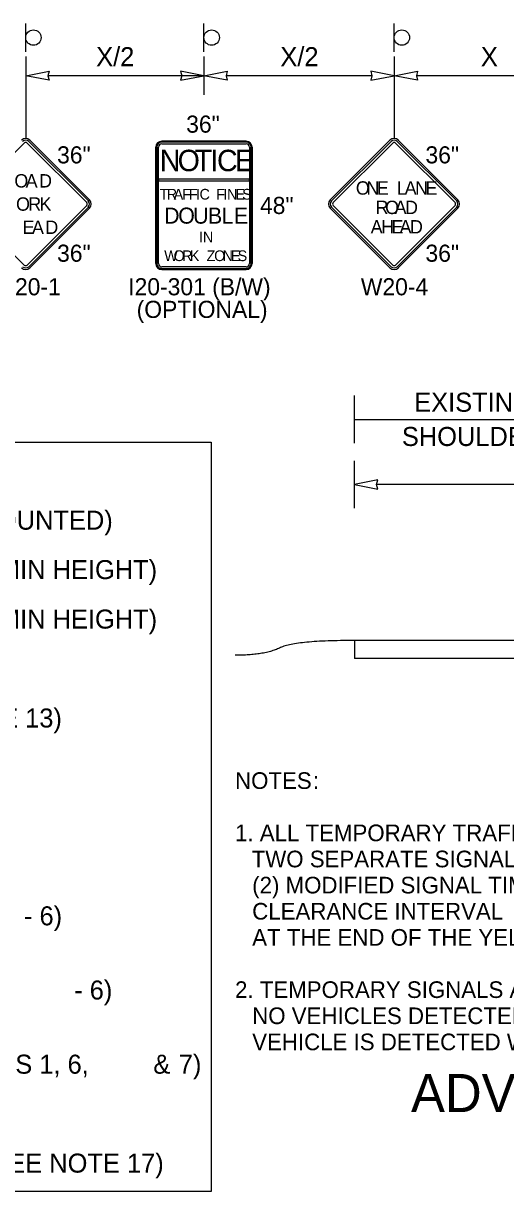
# Model space of a CAD drawing. Extents: x 99982 to 100176, y 99905 to 100011.
# Drawn here: x 100003.348 to 100005.377, y 100001.226 to 100006.139 of the extents above; entities that cross this region are included whole.
import ezdxf

# ---------------------------------------------------------------- set-up
doc = ezdxf.new("R2010")
doc.units = 0
for name, color, linetype in [('SH_DE_DetailHeading1Text', 7, 'Continuous'), ('SH_GI_GeneralNotesBodyText', 7, 'Continuous'), ('TR_SN_ConstructionSigns', 7, 'Continuous'), ('TR_WZ_Sign', 7, 'Continuous'), ('TR_WZ_WorkZoneDetails', 7, 'Continuous'), ('TR_WZ_WorkZoneTextCurrent', 7, 'Continuous')]:
    doc.layers.add(name, color=color, linetype=linetype)

msp = doc.modelspace()

# ---------------------------------------------------------------- linework, layer by layer
at = {"layer": 'TR_SN_ConstructionSigns'}
for p, q in [((100003.101, 100005.3855), (100003.3516, 100005.636)), ((100003.3635, 100005.636), (100003.6141, 100005.3855)), ((100003.6211, 100005.3924), (100003.3705, 100005.643)), ((100003.626, 100005.3974), (100003.3754, 100005.648)), ((100003.9304, 100005.6436), (100004.2847, 100005.6436)), ((100004.2847, 100005.6436), (100003.9304, 100005.6436)), ((100004.2847, 100005.6436), (100003.9304, 100005.6436)), ((100004.2847, 100005.6394), (100003.9304, 100005.6394)), ((100004.8897, 100005.648), (100004.6391, 100005.3974)), ((100004.8946, 100005.643), (100004.644, 100005.3924)), ((100004.651, 100005.3855), (100004.9016, 100005.636)), ((100004.9135, 100005.636), (100005.1641, 100005.3855)), ((100005.1711, 100005.3924), (100004.9205, 100005.643)), ((100005.176, 100005.3974), (100004.9254, 100005.648)), ((100003.9051, 100005.1289), (100003.9051, 100005.6183)), ((100003.9051, 100005.6183), (100003.9051, 100005.1289)), ((100003.9051, 100005.6183), (100003.9051, 100005.1289)), ((100003.9093, 100005.6183), (100003.9093, 100005.1289)), ((100003.9163, 100005.484), (100003.9163, 100005.6183)), ((100003.9304, 100005.6323), (100004.2847, 100005.6323)), ((100004.2988, 100005.6183), (100004.2988, 100005.484)), ((100004.3058, 100005.1289), (100004.3058, 100005.6183)), ((100004.3101, 100005.6183), (100004.3101, 100005.1289)), ((100004.3101, 100005.1289), (100004.3101, 100005.6183)), ((100004.3101, 100005.1289), (100004.3101, 100005.6183)), ((100003.9163, 100005.484), (100003.9163, 100005.484)), ((100004.2988, 100005.484), (100003.9163, 100005.484)), ((100003.9163, 100005.484), (100003.9163, 100005.477)), ((100003.9163, 100005.477), (100003.9163, 100005.484)), ((100003.9163, 100005.477), (100004.2988, 100005.477)), ((100003.9163, 100005.1289), (100003.9163, 100005.477)), ((100004.2988, 100005.477), (100004.2988, 100005.484)), ((100004.2988, 100005.484), (100004.2988, 100005.477)), ((100004.2988, 100005.477), (100004.2988, 100005.1289)), ((100003.3516, 100005.1229), (100003.101, 100005.3735)), ((100003.6141, 100005.3735), (100003.3635, 100005.1229)), ((100003.3705, 100005.116), (100003.6211, 100005.3666)), ((100003.3754, 100005.111), (100003.626, 100005.3616)), ((100004.6391, 100005.3616), (100004.8897, 100005.111)), ((100004.644, 100005.3666), (100004.8946, 100005.116)), ((100004.9016, 100005.1229), (100004.651, 100005.3735)), ((100005.1641, 100005.3735), (100004.9135, 100005.1229)), ((100004.9205, 100005.116), (100005.1711, 100005.3666)), ((100004.9254, 100005.111), (100005.176, 100005.3616)), ((100004.2847, 100005.1148), (100003.9304, 100005.1148)), ((100003.9304, 100005.1078), (100004.2847, 100005.1078)), ((100004.2847, 100005.1036), (100003.9304, 100005.1036)), ((100003.9304, 100005.1036), (100004.2847, 100005.1036)), ((100003.9304, 100005.1036), (100004.2847, 100005.1036))]:
    msp.add_line(p, q, dxfattribs=at)
for centre, radius, start, end in [((100003.3576, 100005.6301), 0.0253, 45, 135), ((100003.3576, 100005.6301), 0.0183, 45, 135), ((100003.3576, 100005.6301), 0.00844, 45, 135), ((100003.9304, 100005.6183), 0.0253, 90, 180), ((100003.9304, 100005.6183), 0.0253, 90, 180), ((100003.9304, 100005.6183), 0.0253, 90, 180), ((100003.9304, 100005.6183), 0.0211, 90, 180), ((100004.2847, 100005.6183), 0.0253, 0, 90), ((100004.2847, 100005.6183), 0.0253, 0, 90), ((100004.2847, 100005.6183), 0.0253, 0, 90), ((100004.2847, 100005.6183), 0.0211, 0, 90), ((100004.9076, 100005.6301), 0.0253, 45, 135), ((100004.9076, 100005.6301), 0.0183, 45, 135), ((100004.9076, 100005.6301), 0.00844, 45, 135), ((100003.9304, 100005.6183), 0.0141, 90, 180), ((100004.2847, 100005.6183), 0.0141, 0, 90), ((100003.6081, 100005.3795), 0.0183, 315, 45), ((100003.6081, 100005.3795), 0.0253, 315, 45), ((100004.657, 100005.3795), 0.0253, 135, 225), ((100004.657, 100005.3795), 0.0183, 135, 225), ((100005.1581, 100005.3795), 0.0183, 315, 45), ((100005.1581, 100005.3795), 0.0253, 315, 45), ((100003.6081, 100005.3795), 0.00844, 315, 45), ((100004.657, 100005.3795), 0.00844, 135, 225), ((100005.1581, 100005.3795), 0.00844, 315, 45), ((100003.3576, 100005.1289), 0.0253, 225, 315), ((100003.3576, 100005.1289), 0.0183, 225, 315), ((100003.3576, 100005.1289), 0.00844, 225, 315), ((100003.9304, 100005.1289), 0.0253, 180, 270), ((100003.9304, 100005.1289), 0.0253, 180, 270), ((100003.9304, 100005.1289), 0.0253, 180, 270), ((100003.9304, 100005.1289), 0.0211, 180, 270), ((100003.9304, 100005.1289), 0.0141, 180, 270), ((100004.2847, 100005.1289), 0.0253, 270, 0), ((100004.2847, 100005.1289), 0.0253, 270, 0), ((100004.2847, 100005.1289), 0.0211, 270, 0), ((100004.2847, 100005.1289), 0.0141, 270, 0), ((100004.2847, 100005.1289), 0.0253, 270, 0), ((100004.9076, 100005.1289), 0.0253, 225, 315), ((100004.9076, 100005.1289), 0.0183, 225, 315), ((100004.9076, 100005.1289), 0.00844, 225, 315)]:
    msp.add_arc(centre, radius, start, end, dxfattribs=at)
at = {"layer": 'TR_WZ_Sign'}
for p, q in [((100003.3576, 100006.0193), (100003.3576, 100006.1393)), ((100004.1076, 100006.0193), (100004.1076, 100006.1393)), ((100004.9076, 100006.0193), (100004.9076, 100006.1393))]:
    msp.add_line(p, q, dxfattribs=at)
for centre in [(100003.39, 100006.0794), (100003.39, 100006.0794), (100004.14, 100006.0794), (100004.14, 100006.0794), (100004.94, 100006.0794), (100004.94, 100006.0794)]:
    msp.add_circle(centre, 0.0324, dxfattribs=at)
at = {"layer": 'TR_WZ_WorkZoneDetails'}
for p, q in [((100003.3576, 100005.9993), (100003.3576, 100005.6554)), ((100004.1076, 100005.9993), (100004.1076, 100005.8393)), ((100004.9076, 100005.9993), (100004.9076, 100005.6554)), ((100004.1076, 100005.9193), (100003.4513, 100005.9193)), ((100004.8138, 100005.9193), (100004.2013, 100005.9193)), ((100005.6138, 100005.9193), (100005.0013, 100005.9193)), ((100004.7405, 100004.3739), (100004.7405, 100004.5739)), ((100004.7405, 100004.4739), (100005.7405, 100004.4739)), ((100004.7405, 100004.0999), (100004.7405, 100004.2999)), ((100007.5468, 100004.1999), (100004.8342, 100004.1999)), ((100004.7405, 100003.5438), (100004.7405, 100003.4688)), ((100009.1405, 100003.5438), (100004.7405, 100003.5438)), ((100009.1405, 100003.4688), (100004.7405, 100003.4688))]:
    msp.add_line(p, q, dxfattribs=at)
for points in [[(100003.3576, 100005.9193), (100003.4558, 100005.9386), (100003.4513, 100005.9193), (100003.4558, 100005.9)], [(100004.1076, 100005.9193), (100004.0093, 100005.9386), (100004.0138, 100005.9193), (100004.0093, 100005.9)], [(100004.1076, 100005.9193), (100004.2058, 100005.9386), (100004.2013, 100005.9193), (100004.2058, 100005.9)], [(100004.9076, 100005.9193), (100004.8093, 100005.9386), (100004.8138, 100005.9193), (100004.8093, 100005.9)], [(100004.9076, 100005.9193), (100005.0058, 100005.9386), (100005.0013, 100005.9193), (100005.0058, 100005.9)], [(100004.7405, 100004.1999), (100004.8388, 100004.1806), (100004.8342, 100004.1999), (100004.8388, 100004.2192)]]:
    msp.add_lwpolyline(points, close=True, dxfattribs=at)
msp.add_open_spline([(100004.7405, 100003.5438), (100004.4893, 100003.5438), (100004.3639, 100003.4817), (100004.2384, 100003.4817)], degree=2, dxfattribs=at)
at = {"layer": 'TR_WZ_WorkZoneTextCurrent'}
msp.add_lwpolyline([(100000.1, 100004.3779), (100004.1384, 100004.3779), (100004.1384, 100001.2259), (100000.1, 100001.2259)], close=True, dxfattribs=at)

# ---------------------------------------------------------------- texts
at = {"layer": 'SH_DE_DetailHeading1Text'}
msp.add_text('ADVANCED TEMPORARY SIGNAL-CONTROLLED ALTERNATING 1-LANE, 2-WAY TRAFFIC', height=0.16, rotation=360, dxfattribs=at).set_placement((100004.9788, 100001.5606))
at = {"layer": 'SH_GI_GeneralNotesBodyText'}
for s, p in [('NOTES', (100004.2384, 100002.9196)), (':', (100004.5659, 100002.9196)), ('1. ALL TEMPORARY TRAFFIC SIGNAL TIMING PLANS MUST BE APPROVED BY THE ENGINEER.', (100004.2384, 100002.6998)), ('TWO SEPARATE SIGNAL TIMING PLANS NEEDED', (100004.3084, 100002.5899)), ('(2) MODIFIED SIGNAL TIMING, ACTIVATED BY THE BICYCLE PUSH-BUTTON, THAT EXTENDS THE ALL-RED ', (100004.3106, 100002.48)), ('CLEARANCE INTERVAL ', (100004.3106, 100002.3701)), ('AT THE END OF THE YELLOW PHASE.  AFTERWARDS, DEFAULT SIGNAL TIMING RESUMES.', (100004.3106, 100002.2602)), ('2. TEMPORARY SIGNALS ARE FULLY ACTUATED CONTROLLED VIA VIDEO AND/OR RADAR DETECTION.  WHEN ', (100004.2384, 100002.0404)), ('NO VEHICLES DETECTED IN ANY DIRECTION, ALL TRAFFIC SIGNAL REST IN RED DISPLAY UNTIL THE NEXT ', (100004.3106, 100001.9305)), ('VEHICLE IS DETECTED WHICH RECEIVES THE IMMEDIATE GREEN DISPLAY TO MINIMIZE DISPLAYS.', (100004.3106, 100001.8206))]:
    msp.add_text(s, height=0.07, rotation=360, dxfattribs=at).set_placement(p)
at = {"layer": 'TR_SN_ConstructionSigns'}
for s, p in [('36"', (100004.0328, 100005.6796)), ('36"', (100003.4896, 100005.5503)), ('36"', (100005.0396, 100005.5503)), ('48"', (100004.3433, 100005.3376)), ('36"', (100003.4896, 100005.1367)), ('36"', (100005.0396, 100005.1367)), ('W20-1', (100003.2217, 100004.9956)), ('I20-301 (B/W)', (100003.7889, 100004.9956)), ('W20-4', (100004.7676, 100004.9956)), ('(OPTIONAL)', (100003.8244, 100004.9005))]:
    msp.add_text(s, height=0.072, rotation=360, dxfattribs=at).set_placement(p)
for s, height, p in [('N', 0.09, (100003.9218, 100005.5177)), ('O', 0.09, (100003.9969, 100005.5177)), ('T', 0.09, (100004.0689, 100005.5177)), ('I', 0.09, (100004.1342, 100005.5177)), ('C', 0.09, (100004.1625, 100005.5177)), ('E', 0.09, (100004.2375, 100005.5177)), ('O', 0.0562, (100003.3099, 100005.449)), ('A', 0.0562, (100003.3574, 100005.449)), ('D', 0.0562, (100003.4139, 100005.449)), ('T', 0.045, (100003.9217, 100005.3982)), ('R', 0.045, (100003.951, 100005.3982)), ('A', 0.045, (100003.9802, 100005.3982)), ('F', 0.045, (100004.0153, 100005.3982)), ('F', 0.045, (100004.0446, 100005.3982)), ('I', 0.045, (100004.0738, 100005.3982)), ('C', 0.045, (100004.0891, 100005.3982)), ('F', 0.045, (100004.1593, 100005.3982)), ('I', 0.045, (100004.1886, 100005.3982)), ('N', 0.045, (100004.2048, 100005.3982)), ('E', 0.045, (100004.2399, 100005.3982)), ('S', 0.045, (100004.2682, 100005.3982)), ('O', 0.0562, (100004.7467, 100005.4189)), ('N', 0.0562, (100004.7911, 100005.4189)), ('E', 0.0562, (100004.835, 100005.4189)), ('L', 0.0562, (100004.9199, 100005.4189)), ('A', 0.0562, (100004.952, 100005.4189)), ('N', 0.0562, (100004.9959, 100005.4189)), ('E', 0.0562, (100005.0397, 100005.4189)), ('O', 0.0562, (100003.317, 100005.3514)), ('R', 0.0562, (100003.3685, 100005.3514)), ('K', 0.0562, (100003.4157, 100005.3514)), ('R', 0.0562, (100004.8299, 100005.3373)), ('O', 0.0562, (100004.8699, 100005.3373)), ('A', 0.0562, (100004.9098, 100005.3373)), ('D', 0.0562, (100004.9537, 100005.3373)), ('D', 0.0675, (100003.9398, 100005.297)), ('O', 0.0675, (100003.9992, 100005.297)), ('U', 0.0675, (100004.062, 100005.297)), ('B', 0.0675, (100004.1241, 100005.297)), ('L', 0.0675, (100004.1815, 100005.297)), ('E', 0.0675, (100004.2334, 100005.297)), ('E', 0.0562, (100003.3446, 100005.2537)), ('A', 0.0562, (100003.384, 100005.2537)), ('D', 0.0562, (100003.4402, 100005.2537)), ('A', 0.0562, (100004.8091, 100005.2557)), ('H', 0.0562, (100004.853, 100005.2557)), ('E', 0.0562, (100004.8969, 100005.2557)), ('A', 0.0562, (100004.9306, 100005.2557)), ('D', 0.0562, (100004.9745, 100005.2557)), ('I', 0.045, (100004.0869, 100005.2182)), ('N', 0.045, (100004.1031, 100005.2182)), ('W', 0.045, (100003.9404, 100005.1395)), ('O', 0.045, (100003.98, 100005.1395)), ('R', 0.045, (100004.0155, 100005.1395)), ('K', 0.045, (100004.0484, 100005.1395)), ('Z', 0.045, (100004.1186, 100005.1395)), ('O', 0.045, (100004.1505, 100005.1395)), ('N', 0.045, (100004.1861, 100005.1395)), ('E', 0.045, (100004.2212, 100005.1395)), ('S', 0.045, (100004.2495, 100005.1395))]:
    msp.add_text(s, height=height, dxfattribs=at).set_placement(p)
at = {"layer": 'TR_WZ_WorkZoneDetails'}
for s, p in [('EXISTING', (100004.9922, 100004.5059)), ('SHOULDER', (100004.9403, 100004.3619))]:
    msp.add_text(s, height=0.08, rotation=360, dxfattribs=at).set_placement(p)
at = {"layer": 'TR_WZ_WorkZoneTextCurrent'}
for s, p in [('X/2', (100003.6541, 100005.9593)), ('X/2', (100004.4291, 100005.9593)), ('X', (100005.2728, 100005.9593)), ('CLASS A SIGN LOCATION (POST OR BARRIER-MOUNTED)', (100000.74, 100004.0099)), ("CLASS A TRIPOD-MOUNTED SIGN LOCATION (1' MIN HEIGHT)", (100000.74, 100003.8019)), ("CLASS A TRIPOD-MOUNTED SIGN LOCATION (5' MIN HEIGHT)", (100000.74, 100003.5939)), ('UNANCHORED TEMPORARY BARRIER (SEE NOTE 13)', (100000.74, 100003.1779)), ('- 6)', (100003.3504, 100002.3459)), ('- 6)', (100003.5616, 100002.0339)), ('TEMPORARY BICYCLE PUSH-BUTTON (SEE NOTES 1, 6,', (100000.74, 100001.7219)), ('&', (100003.8945, 100001.7219)), ('7)', (100004.0017, 100001.7219)), ('mini PORTABLE CHANGEABLE MESSAGE SIGN (SEE NOTE 17)', (100000.74, 100001.3059))]:
    msp.add_text(s, height=0.08, rotation=360, dxfattribs=at).set_placement(p)

doc.saveas('drawing.dxf')
